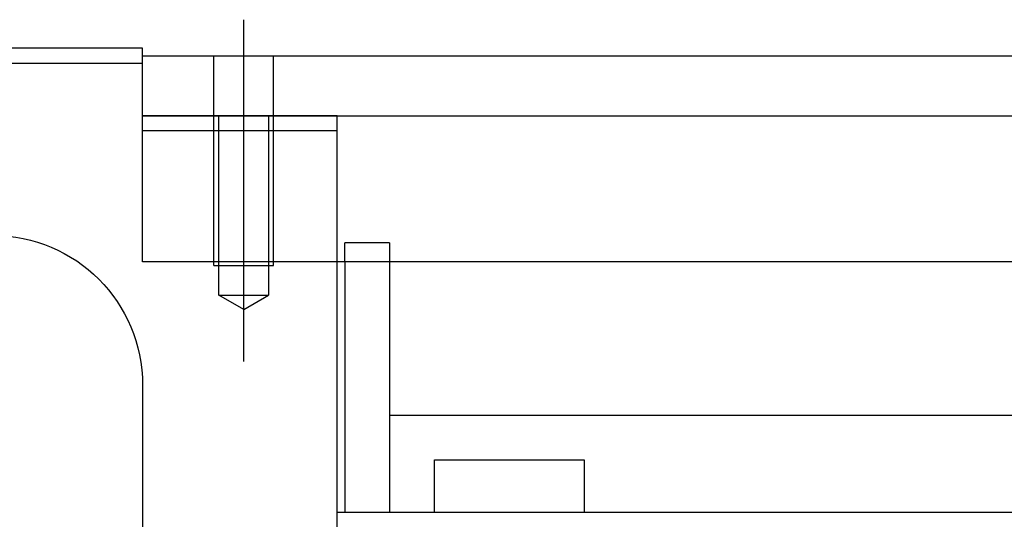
# Model space of a CAD drawing. Header units: millimetres. Extents: x 1805 to 4914, y -1594 to 860.
# Tile 465 of 656: x 3937 to 4003, y -877 to -843. Entities that reach past the tile are written whole.
import ezdxf
from ezdxf.lldxf.tags import DXFTag

# ---------------------------------------------------------------- set-up
doc = ezdxf.new("R2010")
doc.units = ezdxf.units.MM
doc.layers.get('0').update_dxf_attribs({"linetype": 'CONTINUOUS'})
tags = doc.linetypes.add('DASHED', pattern=[25.72, 12.86, -12.86]).pattern_tags.tags
tags[6:7] = [DXFTag(74, 4), DXFTag(75, 0), DXFTag(340, '0'), DXFTag(46, 0.0), DXFTag(50, 0.0), DXFTag(44, 0.0), DXFTag(45, 0.0)]
tags[4:5] = [DXFTag(74, 4), DXFTag(75, 0), DXFTag(340, '0'), DXFTag(46, 0.0), DXFTag(50, 0.0), DXFTag(44, 0.0), DXFTag(45, 0.0)]

msp = doc.modelspace()

# ---------------------------------------------------------------- linework, layer by layer
at = {"ltscale": 0.2}
msp.add_line((3951.891, -866.062), (3951.891, -843.237), dxfattribs=at)
at = {"linetype": 'Continuous'}
for p, q in [((3945.141, -845.149), (3871.141, -845.149)), ((3945.141, -846.149), (3945.141, -845.149)), ((3945.141, -845.649), (4026.496, -845.649)), ((3871.141, -846.149), (3945.141, -846.149)), ((3945.141, -859.42), (3945.141, -846.149)), ((3945.141, -849.649), (4026.496, -849.649)), ((4026.496, -859.42), (3945.141, -859.42)), ((3958.141, -875.15), (3958.141, -859.42)), ((3958.641, -859.42), (3958.641, -876.149)), ((3961.641, -859.42), (3961.641, -876.149)), ((3945.141, -867.649), (3945.141, -907.149)), ((3961.648, -869.649), (4009.573, -869.649)), ((3964.641, -872.649), (3974.641, -872.649)), ((3964.641, -876.149), (3964.641, -872.649)), ((3974.641, -872.649), (3974.641, -876.149)), ((3958.141, -876.149), (3958.141, -875.149)), ((4076.496, -876.149), (3958.141, -876.149)), ((3958.141, -895.6), (3958.141, -876.149))]:
    msp.add_line(p, q, dxfattribs=at)
at = {"linetype": 'DASHED', "ltscale": 0.2}
for p, q in [((3949.891, -859.649), (3949.891, -845.649)), ((3953.891, -859.649), (3953.891, -845.649)), ((3950.241, -861.649), (3950.241, -849.649)), ((3953.541, -849.649), (3953.541, -861.649)), ((3958.141, -859.42), (3958.141, -849.649)), ((3945.141, -850.649), (3958.141, -850.649)), ((3961.641, -858.149), (3958.641, -858.149)), ((3958.641, -859.42), (3958.641, -858.149)), ((3961.641, -858.149), (3961.641, -859.42)), ((3949.891, -859.649), (3953.891, -859.649)), ((3950.241, -861.649), (3953.541, -861.649)), ((3951.891, -862.602), (3950.241, -861.649)), ((3951.891, -862.602), (3953.541, -861.649))]:
    msp.add_line(p, q, dxfattribs=at)
at = {"linetype": 'DASHED'}
msp.add_line((3958.141, -849.649), (3945.141, -849.649), dxfattribs=at)
at = {"linetype": 'DASHED', "ltscale": 0.1}
msp.add_line((3958.141, -850.649), (3958.141, -849.649), dxfattribs=at)
at = {"linetype": 'Continuous', "extrusion": (0, 0, -1)}
msp.add_arc((-3935.141, -867.649), 10, 90, 180, dxfattribs=at)

doc.saveas('drawing.dxf')
